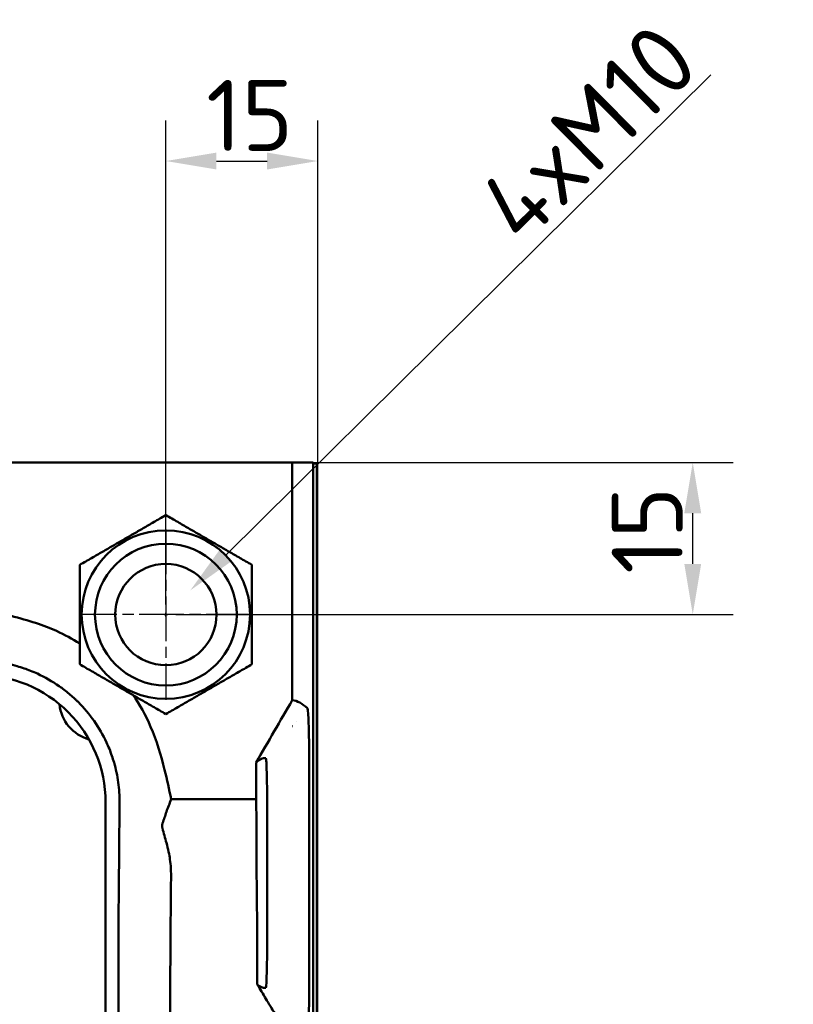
# Model space of a CAD drawing. Header units: millimetres. Extents: x 0 to 4878, y -120 to 1682.
# Tile 260 of 638: x 1623 to 1699, y 1392 to 1489. Entities that reach past the tile are written whole.
import ezdxf

# ---------------------------------------------------------------- set-up
doc = ezdxf.new("R2010")
doc.units = ezdxf.units.MM
doc.header["$LTSCALE"] = 2
doc.linetypes.add('CHAIN', pattern=[0.3543, 0.2362, -0.0295, 0.0591, -0.0295])
for name, color, linetype, lineweight in [('Bemaßung (ISO)', 7, 'Continuous', 25), ('Mittelpunktmarkierung (ISO)', 7, 'Continuous', 25), ('Sichtbar (ISO)', 7, 'Continuous', 50)]:
    doc.layers.add(name, color=color, linetype=linetype, lineweight=lineweight)
doc.styles.add('Notiztext (DIN)', font='isocpeur.ttf')
doc.dimstyles.new('Standard (DIN)', dxfattribs={"dimscale": 2, "dimtxt": 3.5, "dimasz": 2.5, "dimexe": 2, "dimexo": 0.5, "dimgap": 0.5, "dimtad": 1, "dimrnd": 1e-08, "dimtxsty": 'Notiztext (DIN)', "dimcen": 0.09, "dimdle": 10, "dimclrd": 256, "dimclre": 256, "dimclrt": 256, "dimadec": 0, "dimazin": 0, "dimtfac": 1, "dimtmove": 0, "dimatfit": 3, "dimfxl": 1, "dimtolj": 1, "dimtzin": 0, "dimlwd": -1, "dimlwe": -1, "dimarcsym": 0})

# ---------------------------------------------------------------- blocks, each defined once
blk = doc.blocks.new('*D30')
at = {"layer": 'Bemaßung (ISO)', "transparency": 16777216}
for p, q in [((1650.469, 1445.514), (1693.018, 1445.514)), ((1689.018, 1435.514), (1689.018, 1440.514)), ((1637.987, 1430.514), (1693.018, 1430.514))]:
    blk.add_line(p, q, dxfattribs=at)
for points in [[(1688.184, 1440.514), (1689.851, 1440.514), (1689.018, 1445.514)], [(1688.184, 1435.514), (1689.851, 1435.514), (1689.018, 1430.514)]]:
    blk.add_solid(points, dxfattribs=at)
at = {"layer": 'Defpoints', "color": 0, "transparency": 16777216}
for p in [(1649.469, 1445.514), (1689.018, 1445.514), (1636.987, 1430.514)]:
    blk.add_point(p, dxfattribs=at)
at = {"layer": 'Bemaßung (ISO)', "transparency": 16777216, "insert": (1681.018, 1434.534), "char_height": 7, "attachment_point": 1, "rotation": 90, "style": 'Notiztext (DIN)'}
blk.add_mtext('\\A1;15', dxfattribs=at)
blk = doc.blocks.new('*D31')
at = {"layer": 'Bemaßung (ISO)', "transparency": 16777216}
for p, q in [((1636.987, 1431.514), (1636.987, 1479.276)), ((1651.987, 1366.9), (1651.987, 1479.276)), ((1641.987, 1475.276), (1646.987, 1475.276))]:
    blk.add_line(p, q, dxfattribs=at)
for points in [[(1641.987, 1476.109), (1641.987, 1474.443), (1636.987, 1475.276)], [(1646.987, 1476.109), (1646.987, 1474.443), (1651.987, 1475.276)]]:
    blk.add_solid(points, dxfattribs=at)
at = {"layer": 'Defpoints', "color": 0, "transparency": 16777216}
for p in [(1651.987, 1475.276), (1636.987, 1430.514), (1651.987, 1365.9)]:
    blk.add_point(p, dxfattribs=at)
at = {"layer": 'Bemaßung (ISO)', "transparency": 16777216, "insert": (1640.967, 1483.276), "char_height": 7, "attachment_point": 1, "style": 'Notiztext (DIN)'}
blk.add_mtext('\\A1;15', dxfattribs=at)
blk = doc.blocks.new('*D32')
at = {"layer": 'Bemaßung (ISO)', "transparency": 16777216}
for p, q in [((1690.807, 1483.781), (1642.957, 1436.423)), ((1636.807, 1430.514), (1637.167, 1430.514)), ((1636.987, 1430.334), (1636.987, 1430.694))]:
    blk.add_line(p, q, dxfattribs=at)
blk.add_solid([(1642.371, 1437.015), (1643.544, 1435.83), (1639.404, 1432.905)], dxfattribs=at)
at = {"layer": 'Defpoints', "color": 0, "transparency": 16777216}
for p in [(1639.404, 1432.905), (1634.57, 1428.122)]:
    blk.add_point(p, dxfattribs=at)
at = {"layer": 'Bemaßung (ISO)', "transparency": 16777216, "insert": (1664.071, 1468.574), "char_height": 7, "attachment_point": 1, "rotation": 44.70395, "style": 'Notiztext (DIN)'}
blk.add_mtext('\\A1; \\fISOCPEUR|b0|i0;{\\H7.0000;4xM10}', dxfattribs=at)

msp = doc.modelspace()

# ---------------------------------------------------------------- linework, layer by layer
at = {"layer": 'Mittelpunktmarkierung (ISO)', "linetype": 'CHAIN', "ltscale": 9.334043}
for p, q in [((1636.987, 1438.9136), (1636.987, 1422.1136)), ((1645.387, 1430.5136), (1628.587, 1430.5136))]:
    msp.add_line(p, q, dxfattribs=at)
at = {"layer": 'Sichtbar (ISO)'}
for p, q in [((1649.4692, 1445.5136), (1620.6496, 1445.5136)), ((1651.547, 1445.5136), (1649.4692, 1445.5136)), ((1649.4692, 1422.0704), (1649.4692, 1445.5136)), ((1651.547, 1382.5136), (1651.547, 1445.5136)), ((1651.887, 1445.4136), (1651.547, 1445.4136)), ((1651.887, 1382.5136), (1651.887, 1445.4136)), ((1649.897, 1419.9886), (1649.8934, 1419.9886)), ((1649.462, 1419.468), (1649.462, 1419.4724)), ((1649.4793, 1419.4886), (1649.4756, 1419.4886)), ((1645.9002, 1415.9188), (1645.9002, 1412.2938)), ((1651.1357, 1416.4907), (1651.1357, 1416.4907)), ((1651.1357, 1393.5377), (1651.1357, 1416.4896)), ((1631.0263, 1386.5135), (1631.0263, 1412.0131)), ((1637.5135, 1412.2938), (1645.9002, 1412.2938)), ((1645.936, 1409.9278), (1645.9002, 1412.2938)), ((1646.987, 1398.5137), (1646.987, 1411.5136)), ((1645.9395, 1407.9833), (1645.9395, 1409.4278)), ((1651.1357, 1393.5366), (1651.1357, 1393.5366))]:
    msp.add_line(p, q, dxfattribs=at)
for radius in [8.315, 7, 5]:
    msp.add_circle((1636.987, 1430.5136), radius, dxfattribs=at)
for centre, radius, start, end in [((1618.487, 1412.0136), 12.5393, 359.99785, 90.000863), ((1630.472, 1422.0486), 4, 185.47967, 254.398964)]:
    msp.add_arc(centre, radius, start, end, dxfattribs=at)
for centre, major_axis, end_param in [((1645.9133, 1409.4278), (0, 1), 5.2359878), ((1646.2014, 1407.9833), (0, -10), 5.0381876)]:
    msp.add_ellipse(centre, major_axis=major_axis, ratio=0.0261869, start_param=4.712389, end_param=end_param, dxfattribs=at)
for points in [[(1628.487, 1435.4211), (1632.737, 1437.8748), (1636.987, 1440.3286)], [(1636.987, 1440.3286), (1641.237, 1437.8748), (1645.487, 1435.4211)], [(1628.487, 1425.6061), (1628.487, 1430.5136), (1628.487, 1435.4211)], [(1645.487, 1435.4211), (1645.487, 1430.5136), (1645.487, 1425.6061)], [(1636.987, 1420.6987), (1632.737, 1423.1524), (1628.487, 1425.6061)], [(1645.487, 1425.6061), (1641.237, 1423.1524), (1636.987, 1420.6987)]]:
    msp.add_rational_spline(points, [1, 1.15470053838, 1], degree=2, dxfattribs=at)
for points, knots in [([(1618.7665, 1431.0407), (1619.7357, 1430.8427), (1620.7297, 1430.6262), (1623.4574, 1429.9387), (1624.9135, 1429.4631), (1626.9856, 1428.5346), (1627.7496, 1428.1199), (1628.487, 1427.6474)], [0.000001, 0.000001, 0.000001, 0.000001, 0.2967487, 0.2967487, 0.8364636, 0.8364636, 1.1790411, 1.1790411, 1.1790411, 1.1790411]), ([(1618.4863, 1425.9374), (1619.1103, 1425.942), (1619.7444, 1425.9033), (1621.0316, 1425.7317), (1621.6749, 1425.5987), (1622.7619, 1425.2897), (1623.2002, 1425.1408), (1623.8559, 1424.8806), (1624.0786, 1424.7855), (1625.0525, 1424.3389), (1625.7745, 1423.9263), (1626.7917, 1423.2176), (1627.1176, 1422.9686), (1627.5896, 1422.5737), (1627.7443, 1422.4384), (1627.972, 1422.23), (1628.0474, 1422.1596), (1628.1593, 1422.0525), (1628.1965, 1422.0166), (1628.2708, 1421.9439), (1628.3076, 1421.9075), (1628.344, 1421.8711)], [0.0003124, 0.0003124, 0.0003124, 0.0003124, 0.1953611, 0.1953611, 0.3946114, 0.3946114, 0.5330077, 0.5330077, 0.6052631, 0.6052631, 0.85325, 0.85325, 0.9757411, 0.9757411, 1.0371503, 1.0371503, 1.0679782, 1.0679782, 1.0834335, 1.0834335, 1.0990281, 1.0990281, 1.0990281, 1.0990281]), ([(1632.4106, 1412.0123), (1632.4155, 1412.6478), (1632.3753, 1413.2935), (1632.1971, 1414.6055), (1632.0588, 1415.2612), (1631.7377, 1416.3677), (1631.5831, 1416.8135), (1631.3166, 1417.4712), (1631.2217, 1417.6892), (1630.7771, 1418.6429), (1630.3686, 1419.35), (1629.4366, 1420.6791), (1628.9157, 1421.2995), (1628.344, 1421.8711)], [0.0003038, 0.0003038, 0.0003038, 0.0003038, 0.1989011, 0.1989011, 0.4022276, 0.4022276, 0.54337, 0.54337, 0.614329, 0.614329, 0.8578898, 0.8578898, 1.0994548, 1.0994548, 1.0994548, 1.0994548]), ([(1633.7562, 1422.5686), (1634.3902, 1421.6517), (1634.9828, 1420.6129), (1636.0625, 1418.0937), (1636.507, 1416.6096), (1637.1034, 1414.2368), (1637.3175, 1413.2532), (1637.5135, 1412.2938)], [-1.1058971, -1.1058971, -1.1058971, -1.1058971, -0.7276785, -0.7276785, -0.2937665, -0.2937665, -0.000001, -0.000001, -0.000001, -0.000001]), ([(1649.4692, 1422.0704), (1648.8754, 1421.0464), (1648.2792, 1420.0185), (1647.0912, 1417.9708), (1646.4945, 1416.9425), (1645.9003, 1415.9188)], [0, 0, 0, 0, 0.35511958, 0.35511958, 0.71012403, 0.71012403, 0.71012403, 0.71012403]), ([(1649.4692, 1422.0704), (1649.7168, 1422.0444), (1649.9645, 1421.9628), (1650.4633, 1421.6953), (1650.7146, 1421.5078), (1650.9659, 1421.2699)], [0.0000106, 0.0000106, 0.0000106, 0.0000106, 2.1283872, 2.1283872, 4.2883342, 4.2883342, 4.2883342, 4.2883342]), ([(1650.9659, 1421.2699), (1650.9904, 1421.2403), (1651.015, 1421.0765), (1651.056, 1420.5441), (1651.0733, 1420.2132), (1651.1021, 1419.3883), (1651.1135, 1418.9033), (1651.126, 1418.0785), (1651.1295, 1417.7698), (1651.1342, 1417.1375), (1651.1355, 1416.8144), (1651.1357, 1416.4907)], [0.00017249, 0.00017249, 0.00017249, 0.00017249, 0.21225071, 0.21225071, 0.38829614, 0.38829614, 0.56108732, 0.56108732, 0.65773324, 0.65773324, 0.75463647, 0.75463647, 0.75463647, 0.75463647]), ([(1646.8561, 1416.351), (1646.6953, 1416.3561), (1646.5353, 1416.3227), (1646.217, 1416.1788), (1646.0586, 1416.0691), (1645.9003, 1415.9188)], [0.0002398, 0.0002398, 0.0002398, 0.0002398, 1.8332571, 1.8332571, 3.6485032, 3.6485032, 3.6485032, 3.6485032]), ([(1646.9877, 1411.5137), (1646.9868, 1411.858), (1646.9857, 1412.2018), (1646.9818, 1412.8737), (1646.9789, 1413.2017), (1646.9688, 1414.0431), (1646.9599, 1414.5267), (1646.9379, 1415.342), (1646.9248, 1415.6669), (1646.9019, 1416.0446), (1646.8929, 1416.1544), (1646.8743, 1416.3046), (1646.8648, 1416.3447), (1646.8561, 1416.351)], [0.00022155, 0.00022155, 0.00022155, 0.00022155, 0.10354996, 0.10354996, 0.20684695, 0.20684695, 0.38137487, 0.38137487, 0.55828613, 0.55828613, 0.66666115, 0.66666115, 0.77583046, 0.77583046, 0.77583046, 0.77583046]), ([(1632.4106, 1412.0123), (1632.4086, 1411.7218), (1632.4058, 1411.2337), (1632.3998, 1410.3409), (1632.3967, 1409.9139), (1632.3922, 1409.3189), (1632.3904, 1409.0808), (1632.3861, 1408.5475), (1632.3838, 1408.2573), (1632.3785, 1407.6142), (1632.3755, 1407.2662), (1632.369, 1406.522), (1632.3655, 1406.124), (1632.3468, 1404.0536), (1632.3311, 1402.4526), (1632.296, 1398.7565), (1632.2963, 1397.6535), (1632.2963, 1386.3901)], [-4.8022467, -4.8022467, -4.8022467, -4.8022467, -4.6319245, -4.6319245, -4.4985595, -4.4985595, -4.4087266, -4.4087266, -4.2981926, -4.2981926, -4.1667725, -4.1667725, -4.0150202, -4.0150202, -3.3790436, -3.3790436, -0.000001, -0.000001, -0.000001, -0.000001]), ([(1637.0451, 1411.0439), (1637.1157, 1411.2525), (1637.1945, 1411.4596), (1637.3529, 1411.8743), (1637.4299, 1412.0755), (1637.5135, 1412.2938)], [-0.15815988, -0.15815988, -0.15815988, -0.15815988, -0.07965153, -0.07965153, -0.000001, -0.000001, -0.000001, -0.000001]), ([(1636.6628, 1409.9278), (1636.7278, 1410.1213), (1636.7964, 1410.3175), (1636.9217, 1410.6723), (1636.9873, 1410.8562), (1637.0451, 1411.0439)], [-0.1326722, -0.1326722, -0.1326722, -0.1326722, -0.06786152, -0.06786152, -0.00057561, -0.00057561, -0.00057561, -0.00057561]), ([(1636.6628, 1409.9278), (1636.65, 1409.8895), (1636.64, 1409.8492), (1636.6299, 1409.7877), (1636.6274, 1409.7679), (1636.6238, 1409.7283), (1636.6228, 1409.7084), (1636.622, 1409.6693), (1636.6222, 1409.6502), (1636.6239, 1409.6121), (1636.6253, 1409.5931), (1636.6296, 1409.5522), (1636.6327, 1409.5303), (1636.6412, 1409.4814), (1636.647, 1409.4545), (1636.6539, 1409.4278)], [0.000001, 0.000001, 0.000001, 0.000001, 0.013808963, 0.013808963, 0.020180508, 0.020180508, 0.02642209, 0.02642209, 0.032318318, 0.032318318, 0.03812487, 0.03812487, 0.044791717, 0.044791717, 0.053065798, 0.053065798, 0.053065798, 0.053065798]), ([(1637.0445, 1407.9833), (1636.9767, 1408.2245), (1636.9099, 1408.4665), (1636.7786, 1408.9504), (1636.7158, 1409.1863), (1636.6539, 1409.4278)], [-0.14928892, -0.14928892, -0.14928892, -0.14928892, -0.07477902, -0.07477902, -0.000001, -0.000001, -0.000001, -0.000001]), ([(1637.4985, 1404.7827), (1637.5005, 1405.0253), (1637.4934, 1405.271), (1637.4597, 1405.7921), (1637.4311, 1406.0674), (1637.3566, 1406.5957), (1637.3124, 1406.8479), (1637.199, 1407.3956), (1637.1268, 1407.6908), (1637.0445, 1407.9833)], [0.000001, 0.000001, 0.000001, 0.000001, 0.0768448, 0.0768448, 0.16162156, 0.16162156, 0.23902416, 0.23902416, 0.3302149, 0.3302149, 0.3302149, 0.3302149]), ([(1637.4266, 1382.2577), (1637.4266, 1385.2527), (1637.4265, 1388.2476), (1637.427, 1392.9904), (1637.4274, 1394.8323), (1637.4296, 1396.5472), (1637.4304, 1397.0291), (1637.4325, 1397.6299), (1637.4331, 1397.7865), (1637.4346, 1398.0709), (1637.4354, 1398.1997), (1637.438, 1398.5432), (1637.44, 1398.7512), (1637.4445, 1399.1385), (1637.4467, 1399.3075), (1637.4497, 1399.5561), (1637.4505, 1399.6325), (1637.4532, 1399.8604), (1637.4551, 1400.0254), (1637.458, 1400.3077), (1637.4587, 1400.4012), (1637.4629, 1400.836), (1637.4663, 1401.1894), (1637.4802, 1402.6754), (1637.4893, 1403.6806), (1637.4985, 1404.7827)], [-3.3252907, -3.3252907, -3.3252907, -3.3252907, -2.0544043, -2.0544043, -1.3126728, -1.3126728, -1.0581715, -1.0581715, -0.9691581, -0.9691581, -0.8951168, -0.8951168, -0.7712848, -0.7712848, -0.6691801, -0.6691801, -0.623642, -0.623642, -0.5330136, -0.5330136, -0.442729, -0.442729, -0.3490002, -0.3490002, -0.000001, -0.000001, -0.000001, -0.000001]), ([(1645.9533, 1404.7827), (1645.9753, 1402.2986), (1645.995, 1400.3772), (1646.0124, 1398.3461), (1646.016, 1397.377), (1646.0173, 1394.0047)], [-1.8503384, -1.8503384, -1.8503384, -1.8503384, -1.0117955, -1.0117955, -0.0000027, -0.0000027, -0.0000027, -0.0000027]), ([(1646.8561, 1393.6763), (1646.8649, 1393.6826), (1646.8745, 1393.7235), (1646.8933, 1393.8767), (1646.9024, 1393.9887), (1646.9253, 1394.3715), (1646.9384, 1394.6991), (1646.9604, 1395.5207), (1646.9691, 1396.007), (1646.9791, 1396.8472), (1646.9819, 1397.1713), (1646.9858, 1397.8347), (1646.9868, 1398.1739), (1646.9877, 1398.5136)], [0.00022063, 0.00022063, 0.00022063, 0.00022063, 0.11043856, 0.11043856, 0.21982773, 0.21982773, 0.39663292, 0.39663292, 0.57083848, 0.57083848, 0.67241629, 0.67241629, 0.77401989, 0.77401989, 0.77401989, 0.77401989]), ([(1646.0173, 1394.0047), (1646.2973, 1393.54), (1646.586, 1393.0601), (1647.1558, 1392.1118), (1647.4538, 1391.615), (1648.3582, 1390.1055), (1649.0041, 1389.0245), (1649.6263, 1387.9806)], [0.0000008, 0.0000008, 0.0000008, 0.0000008, 0.16277982, 0.16277982, 0.33292694, 0.33292694, 0.69297224, 0.69297224, 0.69297224, 0.69297224]), ([(1646.0173, 1394.0047), (1646.1563, 1393.8902), (1646.2954, 1393.8064), (1646.5747, 1393.6968), (1646.715, 1393.6715), (1646.8561, 1393.6763)], [-3.2013894, -3.2013894, -3.2013894, -3.2013894, -1.6078864, -1.6078864, -0.000231, -0.000231, -0.000231, -0.000231]), ([(1651.1357, 1393.5366), (1651.1354, 1392.8987), (1651.1307, 1392.2639), (1651.1139, 1391.1472), (1651.1026, 1390.6596), (1651.0726, 1389.7881), (1651.0548, 1389.469), (1651.0155, 1388.9539), (1650.9906, 1388.7869), (1650.966, 1388.7571)], [0.0000665, 0.0000665, 0.0000665, 0.0000665, 0.19143421, 0.19143421, 0.36490618, 0.36490618, 0.55891713, 0.55891713, 0.82377823, 0.82377823, 0.82377823, 0.82377823])]:
    msp.add_open_spline(points, degree=3, knots=knots, dxfattribs=at)

# ---------------------------------------------------------------- dimensions: what is measured, and where the dimension line sits
at = {"layer": 'Bemaßung (ISO)'}
dim = msp.add_diameter_dim_2p(p1=(1634.5704, 1428.1219), p2=(1639.4036, 1432.9053), text=' \\fISOCPEUR|b0|i0;{\\H7.0000;4xM10}', dimstyle='Standard (DIN)', override={"dimgap": 0.5, "dimdec": 2, "dimlfac": 1, "dimtol": 0, "dimlim": 0, "dimtp": 0, "dimtm": 0, "dimtdec": 2, "dimtofl": 0}, dxfattribs=at)
dim.commit()
dim.dimension.update_dxf_attribs({"geometry": '*D32', "text_midpoint": (1679.8974, 1472.9828), "dimtype": 163})
for base, p2, angle, picture, middle in [((1651.987, 1475.276), (1651.987, 1365.9), 180, '*D31', (1644.467, 1475.276)), ((1689.0177, 1445.5136), (1649.4692, 1445.5136), 270, '*D30', (1689.0177, 1438.0336))]:
    dim = msp.add_linear_dim(base=base, p1=(1636.987, 1430.5136), p2=p2, angle=angle, dimstyle='Standard (DIN)', override={"dimgap": 0.5, "dimdec": 2, "dimtol": 0, "dimlim": 0, "dimtp": 0, "dimtm": 0, "dimtdec": 2, "dimtofl": 0, "dimatfit": 1}, dxfattribs=at)
    dim.commit()
    dim.dimension.update_dxf_attribs({"geometry": picture, "text_midpoint": middle, "dimtype": 160})

doc.saveas('drawing.dxf')
